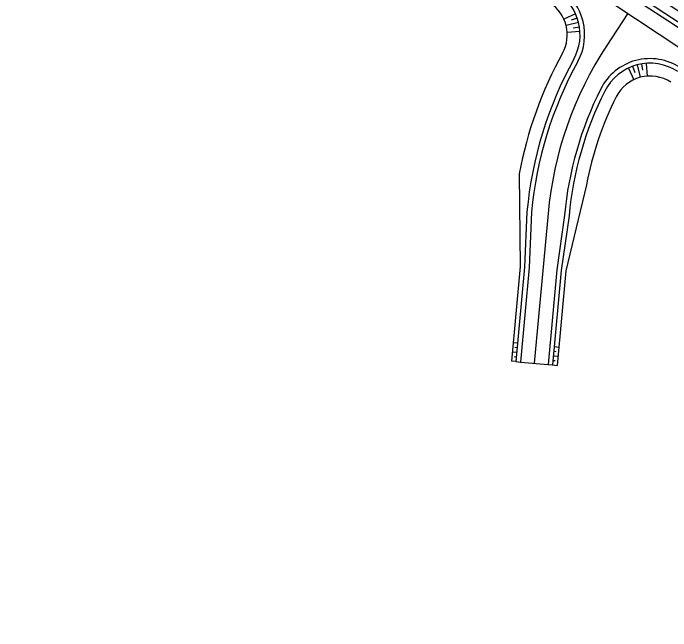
# Model space of a CAD drawing. Extents: x -552278 to -547230, y -1151007 to -1148251.
# Drawn here: x -549988.8 to -549917.3, y -1149385.2 to -1149318.1 of the extents above; entities that cross this region are included whole.
import ezdxf

# ---------------------------------------------------------------- set-up
doc = ezdxf.new("R2010")
doc.units = 0
doc.layers.add('u_trat navrh', color=7, linetype='Continuous')

msp = doc.modelspace()

# ---------------------------------------------------------------- linework, layer by layer
at = {"layer": 'u_trat navrh'}
for p, q in [((-549927.663, -1149318.208), (-549928.928, -1149318.784)), ((-549927.333, -1149319.153), (-549928.682, -1149319.489)), ((-549927.476, -1149318.673), (-549928.133, -1149318.902)), ((-549927.234, -1149319.643), (-549927.921, -1149319.749)), ((-549927.18, -1149320.141), (-549928.568, -1149320.228)), ((-549921.921, -1149324.106), (-549921.327, -1149325.362)), ((-549921.459, -1149323.912), (-549921.22, -1149324.565)), ((-549920.982, -1149323.762), (-549920.625, -1149325.105)), ((-549920.494, -1149323.655), (-549920.377, -1149324.341)), ((-549919.997, -1149323.594), (-549919.888, -1149324.98)), ((-549933.772, -1149335.583), (-549933.692, -1149345.673)), ((-549926.487, -1149336.78), (-549928.713, -1149346.131)), ((-549932.943, -1149339.716), (-549933.194, -1149345.719)), ((-549932.444, -1149339.75), (-549932.695, -1149345.752)), ((-549928.859, -1149340.08), (-549929.708, -1149346.027)), ((-549928.362, -1149340.138), (-549929.211, -1149346.085)), ((-549933.692, -1149345.673), (-549934.637, -1149355.947)), ((-549933.194, -1149345.719), (-549934.139, -1149355.993)), ((-549932.695, -1149345.752), (-549933.641, -1149356.039)), ((-549929.708, -1149346.027), (-549930.654, -1149356.314)), ((-549929.211, -1149346.085), (-549930.156, -1149356.359)), ((-549928.713, -1149346.131), (-549929.658, -1149356.405)), ((-549933.956, -1149354.001), (-549934.454, -1149353.955)), ((-549934.048, -1149354.997), (-549934.546, -1149354.951)), ((-549934.002, -1149354.499), (-549934.251, -1149354.476)), ((-549930.019, -1149354.866), (-549929.77, -1149354.889)), ((-549929.973, -1149354.368), (-549929.475, -1149354.414)), ((-549934.094, -1149355.495), (-549934.343, -1149355.472)), ((-549930.065, -1149355.364), (-549929.567, -1149355.409)), ((-549934.139, -1149355.993), (-549934.637, -1149355.947)), ((-549934.139, -1149355.993), (-549933.641, -1149356.039)), ((-549933.641, -1149356.039), (-549930.654, -1149356.314)), ((-549930.654, -1149356.314), (-549930.156, -1149356.359)), ((-549930.156, -1149356.359), (-549929.658, -1149356.405)), ((-549930.11, -1149355.861), (-549929.861, -1149355.884))]:
    msp.add_line(p, q, dxfattribs=at)
for points in [[(-549922.007, -1149318.195), (-549924.269, -1149321.645)], [(-549930.651, -1149339.915), (-549932.148, -1149356.176)]]:
    msp.add_lwpolyline(points, dxfattribs=at)
for centre, radius, start, end in [((-551292.956, -1151408.769), 2501.75, 54.038459, 58.555821), ((-551292.956, -1151408.769), 2500, 54.038459, 58.555821), ((-551292.956, -1151408.769), 2509.29, 54.038459, 57.706637), ((-551292.956, -1151408.769), 2505.25, 54.038459, 57.708965), ((-551292.956, -1151408.769), 2503.25, 54.038459, 57.706637), ((-551292.956, -1151408.769), 2502.25, 54.038459, 57.695926), ((-549932.67, -1149320.484), 6, 331.10696, 56.9202), ((-549932.67, -1149320.484), 5.5, 331.10696, 56.9202), ((-549932.67, -1149320.484), 4.11, 331.10696, 56.9202), ((-549890.82, -1149343.58), 40, 146.74407, 174.74231), ((-549890.82, -1149343.58), 43.69, 151.10696, 169.45327), ((-549890.82, -1149343.58), 42.3, 151.10696, 174.75928), ((-549890.82, -1149343.58), 41.8, 151.10696, 174.74231), ((-549919.569, -1149329.077), 6, 56.56001, 153.23017), ((-549919.569, -1149329.077), 5.5, 56.56001, 153.23017), ((-549919.569, -1149329.077), 4.11, 56.56001, 153.23017), ((-549890.82, -1149343.58), 38.2, 153.23017, 174.74231), ((-549890.82, -1149343.58), 37.7, 153.23017, 174.76124), ((-549890.82, -1149343.58), 36.31, 153.23017, 169.20559)]:
    msp.add_arc(centre, radius, start, end, dxfattribs=at)

doc.saveas('drawing.dxf')
